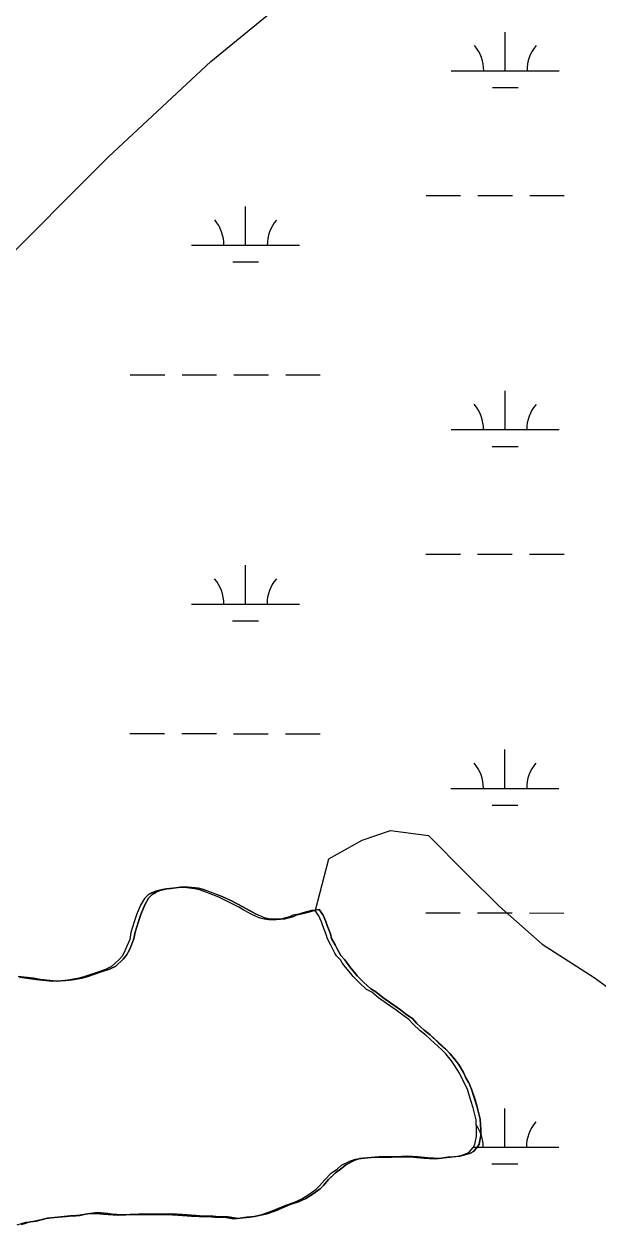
# Model space of a CAD drawing. Extents: x 3245246 to 3283090, y 806824 to 832173.
# Drawn here: x 3251716 to 3252248, y 824614 to 825727 of the extents above; entities that cross this region are included whole.
import ezdxf

# ---------------------------------------------------------------- set-up
doc = ezdxf.new("R2010")
doc.units = 0
for name, color, linetype in [('V-SITE-VEGE', 7, 'Continuous'), ('V-TOPO-SHOR', 7, 'Continuous'), ('V-WETL-SWMP', 7, 'Continuous')]:
    doc.layers.add(name, color=color, linetype=linetype)

msp = doc.modelspace()

# ---------------------------------------------------------------- linework, layer by layer
at = {"layer": 'V-SITE-VEGE'}
for p, q in [((3251838.3, 824922), (3251834.6, 824919.9)), ((3251841.9, 824923.6), (3251838.3, 824922)), ((3251848.3, 824925.2), (3251841.9, 824923.6)), ((3251851.9, 824925.7), (3251848.3, 824925.2)), ((3251860.9, 824926.8), (3251851.9, 824925.7)), ((3251868.2, 824926.8), (3251860.9, 824926.8)), ((3251877.7, 824925.8), (3251868.2, 824926.8)), ((3251882.4, 824924.7), (3251877.7, 824925.8)), ((3251900.3, 824917.9), (3251882.4, 824924.7)), ((3251827.8, 824910.4), (3251824.1, 824901.5)), ((3251831.4, 824916.7), (3251827.8, 824910.4)), ((3251834.6, 824919.9), (3251831.4, 824916.7)), ((3251907.7, 824914.3), (3251900.3, 824917.9)), ((3251918.8, 824908.5), (3251907.7, 824914.3)), ((3251824.1, 824901.5), (3251822, 824895.1)), ((3251930.4, 824902.2), (3251918.8, 824908.5)), ((3251938.8, 824898.5), (3251930.4, 824902.2)), ((3251942.5, 824897.5), (3251938.8, 824898.5)), ((3251965.6, 824899.6), (3251957.7, 824897.5)), ((3251968.8, 824901.2), (3251965.6, 824899.6)), ((3251974.6, 824902.3), (3251968.8, 824901.2)), ((3251986.1, 824905.5), (3251974.6, 824902.3)), ((3251989.3, 824906), (3251986.1, 824905.5)), ((3251993, 824900.8), (3251989.3, 824906)), ((3251995.6, 824895), (3251993, 824900.8)), ((3251822, 824895.1), (3251818.9, 824885.1)), ((3251946.7, 824897), (3251942.5, 824897.5)), ((3251953.5, 824897), (3251946.7, 824897)), ((3251957.7, 824897.5), (3251953.5, 824897)), ((3251996.7, 824891.3), (3251995.6, 824895)), ((3251999.8, 824883.4), (3251996.7, 824891.3)), ((3251817.8, 824878.8), (3251813.6, 824868.8)), ((3251818.9, 824885.1), (3251817.8, 824878.8)), ((3252000.9, 824879.2), (3251999.8, 824883.4)), ((3252004.1, 824873.4), (3252000.9, 824879.2)), ((3251813.6, 824868.8), (3251811, 824863.6)), ((3252007.8, 824866.1), (3252004.1, 824873.4)), ((3252009.4, 824863.4), (3252007.8, 824866.1)), ((3251807.9, 824859.9), (3251801.1, 824853.5)), ((3251811, 824863.6), (3251807.9, 824859.9)), ((3252013, 824859.8), (3252009.4, 824863.4)), ((3252014.6, 824857.1), (3252013, 824859.8)), ((3252017.8, 824852.9), (3252014.6, 824857.1)), ((3251724.8, 824842.3), (3251710.6, 824843.9)), ((3251769.5, 824842.4), (3251760.6, 824840.8)), ((3251775.3, 824844), (3251769.5, 824842.4)), ((3251787.4, 824848.2), (3251775.3, 824844)), ((3251795.3, 824850.9), (3251787.4, 824848.2)), ((3251801.1, 824853.5), (3251795.3, 824850.9)), ((3252024.7, 824844.5), (3252017.8, 824852.9)), ((3252030.4, 824838.8), (3252024.7, 824844.5)), ((3251731.1, 824841.3), (3251724.8, 824842.3)), ((3251740.1, 824840.3), (3251731.1, 824841.3)), ((3251745.8, 824839.7), (3251740.1, 824840.3)), ((3251754.8, 824840.3), (3251745.8, 824839.7)), ((3251760.6, 824840.8), (3251754.8, 824840.3)), ((3252037.3, 824832.5), (3252030.4, 824838.8)), ((3252042, 824829.8), (3252037.3, 824832.5)), ((3252048.4, 824824.6), (3252042, 824829.8)), ((3252064.7, 824813), (3252048.4, 824824.6)), ((3252069.4, 824809.4), (3252064.7, 824813)), ((3252076.3, 824804.7), (3252069.4, 824809.4)), ((3252080, 824800.5), (3252076.3, 824804.7)), ((3252086.8, 824794.2), (3252080, 824800.5)), ((3252092.1, 824790), (3252086.8, 824794.2)), ((3252106.9, 824776.3), (3252092.1, 824790)), ((3252110.5, 824772.6), (3252106.9, 824776.3)), ((3252115.8, 824766.3), (3252110.5, 824772.6)), ((3252119, 824761.6), (3252115.8, 824766.3)), ((3252123.2, 824754.8), (3252119, 824761.6)), ((3252125.3, 824750), (3252123.2, 824754.8)), ((3252128, 824745.3), (3252125.3, 824750)), ((3252130.6, 824739.5), (3252128, 824745.3)), ((3252135.9, 824722.7), (3252130.6, 824739.5)), ((3252138.6, 824711.7), (3252135.9, 824722.7)), ((3252139.1, 824701.7), (3252138.6, 824711.7)), ((3252139.1, 824696.4), (3252139.1, 824701.7)), ((3252136, 824685.9), (3252137.5, 824688.5)), ((3252137.5, 824688.5), (3252139.1, 824696.4)), ((3252027.1, 824675.1), (3252037.6, 824676.2)), ((3252037.6, 824676.2), (3252045, 824676.8)), ((3252045, 824676.8), (3252060.2, 824676.8)), ((3252060.2, 824676.8), (3252070.8, 824677.3)), ((3252070.8, 824677.3), (3252080.8, 824676.8)), ((3252080.8, 824676.8), (3252090.2, 824675.8)), ((3252090.2, 824675.8), (3252100.8, 824675.3)), ((3252100.8, 824675.3), (3252108.6, 824676.4)), ((3252108.6, 824676.4), (3252119.7, 824677.4)), ((3252119.7, 824677.4), (3252124.4, 824678.5)), ((3252124.4, 824678.5), (3252129.7, 824680.1)), ((3252129.7, 824680.1), (3252132.3, 824681.7)), ((3252132.3, 824681.7), (3252136, 824685.9)), ((3252004.5, 824661.9), (3252010.3, 824666.2)), ((3252010.3, 824666.2), (3252014, 824669.3)), ((3252014, 824669.3), (3252022.4, 824673.6)), ((3252022.4, 824673.6), (3252027.1, 824675.1)), ((3251993.5, 824650.3), (3251998.2, 824655.6)), ((3251998.2, 824655.6), (3252004.5, 824661.9)), ((3251977.2, 824638.2), (3251984, 824642.4)), ((3251984, 824642.4), (3251990.3, 824647.2)), ((3251990.3, 824647.2), (3251993.5, 824650.3)), ((3251949.9, 824627.1), (3251962.5, 824632.4)), ((3251962.5, 824632.4), (3251970.4, 824635)), ((3251970.4, 824635), (3251977.2, 824638.2)), ((3251727.4, 824617.2), (3251737.9, 824619.8)), ((3251737.9, 824619.8), (3251747.3, 824620.9)), ((3251747.3, 824620.9), (3251764.7, 824622.5)), ((3251764.7, 824622.5), (3251767.9, 824622.5)), ((3251767.9, 824622.5), (3251773.1, 824623.6)), ((3251773.1, 824623.6), (3251782.1, 824624.7)), ((3251782.1, 824624.7), (3251787.3, 824624.7)), ((3251787.3, 824624.7), (3251793.6, 824624.2)), ((3251793.6, 824624.2), (3251797.8, 824623.6)), ((3251797.8, 824623.6), (3251806.8, 824623.1)), ((3251806.8, 824623.1), (3251822, 824623.7)), ((3251822, 824623.7), (3251852, 824623.8)), ((3251852, 824623.8), (3251862.6, 824623.2)), ((3251862.6, 824623.2), (3251882, 824621.7)), ((3251882, 824621.7), (3251891, 824621.7)), ((3251891, 824621.7), (3251896.7, 824621.2)), ((3251896.7, 824621.2), (3251905.2, 824621.2)), ((3251905.2, 824621.2), (3251910.4, 824620.2)), ((3251910.4, 824620.2), (3251914.1, 824619.7)), ((3251914.1, 824619.7), (3251922.5, 824620.7)), ((3251922.5, 824620.7), (3251929.4, 824621.3)), ((3251929.4, 824621.3), (3251940.9, 824623.9)), ((3251940.9, 824623.9), (3251949.9, 824627.1)), ((3251713.7, 824614), (3251721.6, 824616.6)), ((3251721.6, 824616.6), (3251727.4, 824617.2))]:
    msp.add_line(p, q, dxfattribs=at)
at = {"layer": 'V-TOPO-SHOR'}
for points in [[(3250911.5, 825014.4), (3250947.9, 825060.6), (3251036.3, 825123.8), (3251156.4, 825155.4), (3251257.4, 825187), (3251371.2, 825250.2), (3251465.9, 825332.3), (3251573.3, 825408.1), (3251687, 825496.5), (3251794.4, 825603.9), (3251889.2, 825692.4), (3251958.6, 825749.2), (3252021.8, 825831.3), (3252085, 825913.5), (3252116.2, 825956.3)], [(3251986.1, 824905.5), (3251998.3, 824952.9), (3252029.1, 824970.4), (3252055.4, 824979.2), (3252090.6, 824974.8), (3252125.7, 824939.6), (3252156.4, 824908.9), (3252195.9, 824873.8), (3252244.2, 824843), (3252292.5, 824807.8)], [(3251715.9, 824843.4), (3251724.8, 824842.3), (3251731.1, 824841.3), (3251740.1, 824840.3), (3251745.8, 824839.7), (3251754.8, 824840.3), (3251760.6, 824840.8), (3251769.5, 824842.4), (3251775.3, 824844), (3251787.4, 824848.2), (3251795.3, 824850.9), (3251801.1, 824853.5), (3251807.9, 824859.9), (3251811, 824863.6), (3251813.6, 824868.8), (3251815.2, 824872.5), (3251817.8, 824878.8), (3251818.9, 824885.1), (3251822, 824895.1), (3251824.1, 824901.5), (3251827.8, 824910.4), (3251831.4, 824916.7), (3251834.6, 824919.9), (3251838.3, 824922), (3251841.9, 824923.6), (3251848.3, 824925.2), (3251851.9, 824925.7), (3251860.9, 824926.8), (3251868.2, 824926.8), (3251877.7, 824925.8), (3251882.4, 824924.7), (3251889.3, 824922.1), (3251900.3, 824917.9), (3251907.7, 824914.3), (3251918.8, 824908.5), (3251923.5, 824905.9)], [(3251923.5, 824905.9), (3251930.4, 824902.2), (3251935.1, 824900.1), (3251938.8, 824898.5), (3251942.5, 824897.5), (3251946.7, 824897), (3251950.4, 824897), (3251953.5, 824897), (3251957.7, 824897.5), (3251965.6, 824899.6), (3251968.8, 824901.2), (3251974.6, 824902.3), (3251978.2, 824903.3), (3251986.1, 824905.5), (3251989.3, 824906), (3251993, 824900.8), (3251995.6, 824895), (3251996.7, 824891.3), (3251999.8, 824883.4), (3252000.9, 824879.2), (3252004.1, 824873.4), (3252005.7, 824870.3), (3252007.8, 824866.1), (3252009.4, 824863.4), (3252013, 824859.8), (3252014.6, 824857.1), (3252017.8, 824852.9), (3252022.5, 824847.2), (3252024.7, 824844.5), (3252030.4, 824838.8), (3252037.3, 824832.5), (3252042, 824829.8), (3252048.4, 824824.6), (3252055.7, 824819.3), (3252064.7, 824813), (3252069.4, 824809.4), (3252076.3, 824804.7), (3252080, 824800.5), (3252086.8, 824794.2), (3252092.1, 824790), (3252100, 824782.6), (3252106.9, 824776.3), (3252110.5, 824772.6), (3252115.8, 824766.3), (3252119, 824761.6), (3252123.2, 824754.8), (3252125.3, 824750), (3252128, 824745.3), (3252130.6, 824739.5), (3252133.8, 824729.5), (3252135.9, 824722.7), (3252138.6, 824711.7), (3252139.1, 824701.7), (3252139.1, 824696.4), (3252137.5, 824688.5), (3252136, 824685.9), (3252132.3, 824681.7), (3252129.7, 824680.1), (3252124.4, 824678.5), (3252119.7, 824677.4), (3252114.4, 824676.9), (3252108.6, 824676.4), (3252100.8, 824675.3), (3252090.2, 824675.8), (3252080.8, 824676.8), (3252070.8, 824677.3), (3252060.2, 824676.8), (3252045, 824676.8), (3252037.6, 824676.2), (3252027.1, 824675.1), (3252022.4, 824673.6), (3252014, 824669.3), (3252010.3, 824666.2), (3252004.5, 824661.9), (3252001.4, 824658.8), (3251998.2, 824655.6), (3251993.5, 824650.3), (3251990.3, 824647.2), (3251984, 824642.4), (3251977.2, 824638.2), (3251970.4, 824635), (3251962.5, 824632.4), (3251949.9, 824627.1), (3251940.9, 824623.9), (3251929.4, 824621.3), (3251922.5, 824620.7), (3251914.1, 824619.7), (3251910.4, 824620.2), (3251905.2, 824621.2), (3251896.7, 824621.2), (3251891, 824621.7), (3251882, 824621.7), (3251875.2, 824622.2), (3251862.6, 824623.2), (3251852, 824623.8), (3251833.6, 824623.7), (3251822, 824623.7), (3251806.8, 824623.1), (3251797.8, 824623.6), (3251793.6, 824624.2), (3251787.3, 824624.7)], [(3251787.3, 824624.7), (3251782.1, 824624.7), (3251773.1, 824623.6), (3251767.9, 824622.5), (3251764.7, 824622.5), (3251758.9, 824622), (3251747.3, 824620.9), (3251737.9, 824619.8), (3251727.4, 824617.2), (3251721.6, 824616.6), (3251713.7, 824614)]]:
    msp.add_lwpolyline(points, dxfattribs=at)
at = {"layer": 'V-WETL-SWMP'}
for p, q in [((3252161.8, 825683.6), (3252161.8, 825719.6)), ((3252111.8, 825683.7), (3252211.8, 825683.6)), ((3252149.8, 825668.2), (3252173.8, 825668.2)), ((3252088.4, 825568.2), (3252120.4, 825568.2)), ((3252136.4, 825568.2), (3252168.4, 825568.2)), ((3252184.4, 825568.2), (3252216.4, 825568.2)), ((3251921.3, 825521.9), (3251921.3, 825557.9)), ((3251871.3, 825521.9), (3251971.3, 825521.9)), ((3251909.3, 825506.5), (3251933.3, 825506.5)), ((3251814.4, 825401.9), (3251846.4, 825401.9)), ((3251862.4, 825401.8), (3251894.4, 825401.8)), ((3251910.4, 825401.8), (3251942.4, 825401.8)), ((3251958.4, 825401.8), (3251990.4, 825401.8)), ((3252161.7, 825351), (3252161.7, 825387)), ((3252111.7, 825351), (3252211.7, 825351)), ((3252149.7, 825335.5), (3252173.7, 825335.5)), ((3252088.2, 825235.6), (3252120.2, 825235.6)), ((3252136.2, 825235.6), (3252168.2, 825235.5)), ((3252184.2, 825235.5), (3252216.2, 825235.5)), ((3251921.1, 825189.2), (3251921.1, 825225.2)), ((3251871.1, 825189.2), (3251971.1, 825189.2)), ((3251909.1, 825173.8), (3251933.1, 825173.8)), ((3251814.2, 825069.2), (3251846.2, 825069.2)), ((3251862.2, 825069.2), (3251894.2, 825069.2)), ((3251910.2, 825069.1), (3251942.2, 825069.1)), ((3251958.2, 825069.1), (3251990.2, 825069.1)), ((3252161.5, 825018.3), (3252161.5, 825054.3)), ((3252111.5, 825018.3), (3252211.5, 825018.3)), ((3252149.5, 825002.9), (3252173.5, 825002.9)), ((3251834.4, 824921.6), (3251830.7, 824919.5)), ((3251838.1, 824923.2), (3251834.4, 824921.6)), ((3251844.4, 824924.7), (3251838.1, 824923.2)), ((3251848.1, 824925.3), (3251844.4, 824924.7)), ((3251857, 824926.3), (3251848.1, 824925.3)), ((3251864.4, 824926.4), (3251857, 824926.3)), ((3251873.8, 824925.3), (3251864.4, 824926.4)), ((3251878.6, 824924.3), (3251873.8, 824925.3)), ((3251885.4, 824921.7), (3251878.6, 824924.3)), ((3251896.5, 824917.5), (3251885.4, 824921.7)), ((3251823.9, 824910), (3251820.2, 824901)), ((3251827.6, 824916.3), (3251823.9, 824910)), ((3251830.7, 824919.5), (3251827.6, 824916.3)), ((3251903.9, 824913.8), (3251896.5, 824917.5)), ((3251914.9, 824908.1), (3251903.9, 824913.8)), ((3251820.2, 824901), (3251818.1, 824894.7)), ((3251919.7, 824905.4), (3251914.9, 824908.1)), ((3251926.5, 824901.8), (3251919.7, 824905.4)), ((3251931.2, 824899.7), (3251926.5, 824901.8)), ((3251934.9, 824898.1), (3251931.2, 824899.7)), ((3251938.6, 824897.1), (3251934.9, 824898.1)), ((3251961.8, 824899.2), (3251953.9, 824897.1)), ((3251964.9, 824900.8), (3251961.8, 824899.2)), ((3251970.7, 824901.9), (3251964.9, 824900.8)), ((3251974.4, 824902.9), (3251970.7, 824901.9)), ((3251982.3, 824905), (3251974.4, 824902.9)), ((3251985.4, 824905.6), (3251982.3, 824905)), ((3251989.1, 824900.3), (3251985.4, 824905.6)), ((3251991.7, 824894.5), (3251989.1, 824900.3)), ((3252088.1, 824902.9), (3252120.1, 824902.9)), ((3252136.1, 824902.9), (3252168.1, 824902.9)), ((3252184.1, 824902.9), (3252216.1, 824902.8)), ((3251818.1, 824894.7), (3251815, 824884.7)), ((3251942.8, 824896.5), (3251938.6, 824897.1)), ((3251946.5, 824896.5), (3251942.8, 824896.5)), ((3251949.7, 824896.6), (3251946.5, 824896.5)), ((3251953.9, 824897.1), (3251949.7, 824896.6)), ((3251992.8, 824890.9), (3251991.7, 824894.5)), ((3251996, 824883), (3251992.8, 824890.9)), ((3251814, 824878.4), (3251811.4, 824872.1)), ((3251815, 824884.7), (3251814, 824878.4)), ((3251997, 824878.8), (3251996, 824883)), ((3252000.2, 824873), (3251997, 824878.8)), ((3251809.8, 824868.4), (3251807.2, 824863.1)), ((3251811.4, 824872.1), (3251809.8, 824868.4)), ((3252001.8, 824869.8), (3252000.2, 824873)), ((3252003.9, 824865.6), (3252001.8, 824869.8)), ((3252005.5, 824863), (3252003.9, 824865.6)), ((3251804, 824859.4), (3251797.2, 824853.1)), ((3251807.2, 824863.1), (3251804, 824859.4)), ((3252009.2, 824859.3), (3252005.5, 824863)), ((3252010.8, 824856.7), (3252009.2, 824859.3)), ((3252013.9, 824852.5), (3252010.8, 824856.7)), ((3251720.9, 824841.9), (3251712, 824842.9)), ((3251771.4, 824843.6), (3251765.6, 824842)), ((3251783.5, 824847.8), (3251771.4, 824843.6)), ((3251791.4, 824850.5), (3251783.5, 824847.8)), ((3251797.2, 824853.1), (3251791.4, 824850.5)), ((3252018.7, 824846.7), (3252013.9, 824852.5)), ((3252020.8, 824844.1), (3252018.7, 824846.7)), ((3252026.6, 824838.3), (3252020.8, 824844.1)), ((3251727.2, 824840.9), (3251720.9, 824841.9)), ((3251736.2, 824839.8), (3251727.2, 824840.9)), ((3251742, 824839.3), (3251736.2, 824839.8)), ((3251750.9, 824839.9), (3251742, 824839.3)), ((3251756.7, 824840.4), (3251750.9, 824839.9)), ((3251765.6, 824842), (3251756.7, 824840.4)), ((3252033.4, 824832), (3252026.6, 824838.3)), ((3252038.2, 824829.4), (3252033.4, 824832)), ((3252044.5, 824824.2), (3252038.2, 824829.4)), ((3252051.9, 824818.9), (3252044.5, 824824.2)), ((3252060.8, 824812.6), (3252051.9, 824818.9)), ((3252065.6, 824808.9), (3252060.8, 824812.6)), ((3252072.4, 824804.2), (3252065.6, 824808.9)), ((3252076.1, 824800), (3252072.4, 824804.2)), ((3252083, 824793.7), (3252076.1, 824800)), ((3252088.2, 824789.5), (3252083, 824793.7)), ((3252096.1, 824782.2), (3252088.2, 824789.5)), ((3252103, 824775.9), (3252096.1, 824782.2)), ((3252106.7, 824772.2), (3252103, 824775.9)), ((3252112, 824765.9), (3252106.7, 824772.2)), ((3252115.1, 824761.2), (3252112, 824765.9)), ((3252119.3, 824754.3), (3252115.1, 824761.2)), ((3252121.5, 824749.6), (3252119.3, 824754.3)), ((3252124.1, 824744.9), (3252121.5, 824749.6)), ((3252126.7, 824739.1), (3252124.1, 824744.9)), ((3252129.9, 824729.1), (3252126.7, 824739.1)), ((3252132, 824722.3), (3252129.9, 824729.1)), ((3252134.7, 824711.2), (3252132, 824722.3)), ((3252161.4, 824685.6), (3252161.4, 824721.6)), ((3252135.2, 824701.2), (3252134.7, 824711.2)), ((3252135.2, 824696), (3252135.2, 824701.2)), ((3252132.1, 824685.4), (3252133.7, 824688.1)), ((3252133.7, 824688.1), (3252135.2, 824696)), ((3252023.2, 824674.7), (3252033.8, 824675.8)), ((3252033.8, 824675.8), (3252041.1, 824676.3)), ((3252041.1, 824676.3), (3252056.4, 824676.4)), ((3252056.4, 824676.4), (3252066.9, 824676.9)), ((3252066.9, 824676.9), (3252076.9, 824676.4)), ((3252076.9, 824676.4), (3252086.4, 824675.4)), ((3252096.9, 824674.9), (3252104.8, 824675.9)), ((3252104.8, 824675.9), (3252110.6, 824676.5)), ((3252110.6, 824676.5), (3252115.8, 824677)), ((3252115.8, 824677), (3252120.6, 824678.1)), ((3252120.6, 824678.1), (3252125.8, 824679.7)), ((3252125.8, 824679.7), (3252128.4, 824681.2)), ((3252128.4, 824681.2), (3252132.1, 824685.4)), ((3252132.2, 824685.6), (3252211.4, 824685.6)), ((3252000.6, 824661.5), (3252006.4, 824665.7)), ((3252006.4, 824665.7), (3252010.1, 824668.9)), ((3252010.1, 824668.9), (3252018.5, 824673.1)), ((3252018.5, 824673.1), (3252023.2, 824674.7)), ((3252086.4, 824675.4), (3252096.9, 824674.9)), ((3252149.4, 824670.2), (3252173.4, 824670.2)), ((3251989.6, 824649.9), (3251994.3, 824655.2)), ((3251994.3, 824655.2), (3252000.6, 824661.5)), ((3251973.3, 824637.8), (3251980.2, 824642)), ((3251980.2, 824642), (3251986.5, 824646.7)), ((3251986.5, 824646.7), (3251989.6, 824649.9)), ((3251946, 824626.7), (3251958.6, 824632)), ((3251958.6, 824632), (3251966.5, 824634.6)), ((3251966.5, 824634.6), (3251973.3, 824637.8)), ((3251734, 824619.4), (3251743.5, 824620.5)), ((3251743.5, 824620.5), (3251755.1, 824621.5)), ((3251755.1, 824621.5), (3251760.8, 824622.1)), ((3251760.8, 824622.1), (3251764, 824622.1)), ((3251764, 824622.1), (3251769.3, 824623.2)), ((3251769.3, 824623.2), (3251778.2, 824624.2)), ((3251778.2, 824624.2), (3251783.5, 824624.2)), ((3251783.5, 824624.2), (3251789.8, 824623.7)), ((3251789.8, 824623.7), (3251794, 824623.2)), ((3251794, 824623.2), (3251802.9, 824622.7)), ((3251802.9, 824622.7), (3251818.2, 824623.3)), ((3251818.2, 824623.3), (3251829.7, 824623.3)), ((3251829.7, 824623.3), (3251848.2, 824623.3)), ((3251848.2, 824623.3), (3251858.7, 824622.8)), ((3251858.7, 824622.8), (3251871.3, 824621.8)), ((3251871.3, 824621.8), (3251878.2, 824621.3)), ((3251878.2, 824621.3), (3251887.1, 824621.3)), ((3251887.1, 824621.3), (3251892.9, 824620.8)), ((3251892.9, 824620.8), (3251901.3, 824620.8)), ((3251901.3, 824620.8), (3251906.6, 824619.8)), ((3251906.6, 824619.8), (3251910.2, 824619.2)), ((3251910.2, 824619.2), (3251918.7, 824620.3)), ((3251918.7, 824620.3), (3251925.5, 824620.8)), ((3251925.5, 824620.8), (3251937.1, 824623.5)), ((3251937.1, 824623.5), (3251946, 824626.7)), ((3251709.8, 824613.6), (3251717.7, 824616.2)), ((3251717.7, 824616.2), (3251723.5, 824616.7)), ((3251723.5, 824616.7), (3251734, 824619.4))]:
    msp.add_line(p, q, dxfattribs=at)
for centre, start, end in [((3252106.6, 825684.1), 359.2032, 40.7468), ((3252217.1, 825684.1), 139.2032, 180.7468), ((3251866, 825522.4), 359.2032, 40.7468), ((3251976.5, 825522.3), 139.2032, 180.7468), ((3252106.4, 825351.5), 359.2032, 40.7468), ((3252216.9, 825351.4), 139.2032, 180.7468), ((3251865.9, 825189.7), 359.2032, 40.7468), ((3251976.4, 825189.7), 139.2032, 180.7468), ((3252106.3, 825018.8), 359.2032, 40.7468), ((3252216.8, 825018.7), 139.2032, 180.7468), ((3252216.6, 824686.1), 139.2032, 180.7468), ((3252106.1, 824686.1), 359.2032, 35.1615)]:
    msp.add_arc(centre, 35.2, start, end, dxfattribs=at)

doc.saveas('drawing.dxf')
